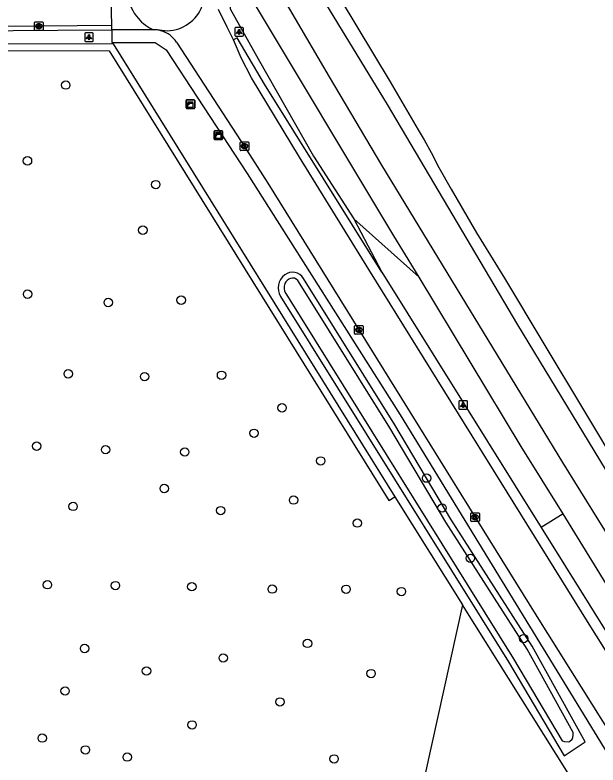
# Model space of a CAD drawing. Extents: x 157321 to 158827, y 386650 to 388532.
# Drawn here: x 158556.4 to 158624.1, y 387511 to 387598.3 of the extents above; entities that cross this region are included whole.
import ezdxf

# ---------------------------------------------------------------- set-up
doc = ezdxf.new("R2010")
doc.units = 0
for name, color, linetype in [('IMGEO_Boom', 7, 'Continuous'), ('IMGEO_Gemengd_bos', 7, 'Continuous'), ('IMGEO_Groenvoorziening', 7, 'Continuous'), ('IMGEO_Haag', 7, 'Continuous'), ('IMGEO_Kast', 7, 'Continuous'), ('IMGEO_Kolk', 7, 'Continuous'), ('IMGEO_Lichtpunt', 7, 'Continuous'), ('IMGEO_Parkeervlak_gesloten', 7, 'Continuous'), ('IMGEO_Parkeervlak_open', 7, 'Continuous'), ('IMGEO_Rijbaan_lokaal_gesloten', 7, 'Continuous'), ('IMGEO_Rijbaan_lokaal_open', 7, 'Continuous'), ('IMGEO_Rijbaan_regionaal_gesloten', 7, 'Continuous'), ('IMGEO_Voetpad_open', 7, 'Continuous'), ('IMGEO_Waterloop', 7, 'Continuous')]:
    doc.layers.add(name, color=color, linetype=linetype)

msp = doc.modelspace()

# ---------------------------------------------------------------- linework, layer by layer
at = {"layer": 'IMGEO_Boom'}
for centre in [(158562.26, 387590.106), (158557.81, 387581.297), (158572.723, 387578.528), (158571.224, 387573.23), (158557.828, 387565.782), (158567.2, 387564.815), (158575.678, 387565.089), (158562.55, 387556.521), (158571.431, 387556.191), (158580.377, 387556.353), (158587.41, 387552.563), (158584.153, 387549.612), (158558.878, 387548.109), (158566.891, 387547.7), (158576.102, 387547.429), (158591.906, 387546.388), (158604.221, 387544.39), (158573.711, 387543.184), (158563.11, 387541.104), (158588.757, 387541.834), (158580.276, 387540.615), (158606.021, 387540.918), (158596.168, 387539.16), (158609.315, 387535.063), (158560.133, 387531.986), (158568.035, 387531.889), (158576.921, 387531.765), (158586.273, 387531.487), (158594.863, 387531.47), (158601.287, 387531.189), (158615.505, 387525.725), (158564.456, 387524.574), (158590.374, 387525.17), (158580.573, 387523.471), (158571.65, 387521.958), (158597.765, 387521.655), (158562.18, 387519.634), (158587.173, 387518.358), (158576.953, 387515.684), (158559.531, 387514.159), (158564.549, 387512.778), (158569.409, 387511.948), (158593.463, 387511.729)]:
    msp.add_circle(centre, 0.489, dxfattribs=at)
at = {"layer": 'IMGEO_Gemengd_bos'}
for points in [[(158608.408, 387529.637), (158601.839, 387500)], [(158650.922, 387461.865), (158648.482, 387465.755), (158639.494, 387480.083), (158634.108, 387488.668), (158608.408, 387529.637)]]:
    msp.add_lwpolyline(points, dxfattribs=at)
at = {"layer": 'IMGEO_Groenvoorziening'}
for points in [[(158607.026, 387539.632), (158600.523, 387550.602), (158589.912, 387567.624)], [(158587.251, 387565.524), (158613.729, 387523.017), (158620.219, 387512.099), (158622.666, 387513.717), (158616.512, 387524.849), (158607.026, 387539.632)], [(158600.511, 387542.224), (158608.408, 387529.637)]]:
    msp.add_lwpolyline(points, dxfattribs=at)
for centre, radius, start, end in [((158588.811, 387566.527), 1.854, 126.02532, 212.74919), ((158588.638, 387566.855), 1.488, 31.09674, 128.06823)]:
    msp.add_arc(centre, radius, start, end, dxfattribs=at)
at = {"layer": 'IMGEO_Haag'}
for points in [[(158599.027, 387568.343), (158585.382, 387590.213), (158582.206, 387595.588), (158581.777, 387595.367)], [(158534.125, 387594.163), (158534.126, 387594.963), (158567.767, 387594.905), (158600.511, 387542.224)], [(158534.125, 387594.163), (158567.322, 387594.106), (158599.832, 387541.802), (158600.511, 387542.224)], [(158617.549, 387538.656), (158637.16, 387507.222), (158658.102, 387474.002), (158670.782, 387453.181), (158679.212, 387441.81), (158680.488, 387442.729)]]:
    msp.add_lwpolyline(points, dxfattribs=at)
at = {"layer": 'IMGEO_Kast'}
for p, q in [((158576.259, 387587.456), (158576.259, 387588.297)), ((158576.259, 387588.297), (158576.259, 387587.456)), ((158576.334, 387588.381), (158577.175, 387588.381)), ((158577.175, 387588.381), (158576.334, 387588.381)), ((158577.259, 387588.306), (158577.259, 387587.465)), ((158577.259, 387587.465), (158577.259, 387588.306)), ((158577.184, 387587.381), (158576.343, 387587.381)), ((158576.343, 387587.381), (158577.184, 387587.381)), ((158579.501, 387583.855), (158579.501, 387584.696)), ((158579.501, 387584.696), (158579.501, 387583.855)), ((158579.576, 387584.78), (158580.417, 387584.78)), ((158580.417, 387584.78), (158579.576, 387584.78)), ((158580.501, 387584.705), (158580.501, 387583.864)), ((158580.501, 387583.864), (158580.501, 387584.705)), ((158580.426, 387583.78), (158579.585, 387583.78)), ((158579.585, 387583.78), (158580.426, 387583.78))]:
    msp.add_line(p, q, dxfattribs=at)
for points in [[(158576.454, 387588.171), (158577.054, 387588.171), (158577.054, 387588.086), (158576.454, 387588.086), (158576.454, 387588.171)], [(158576.454, 387587.996), (158577.054, 387587.996), (158577.054, 387587.507), (158576.454, 387587.507), (158576.454, 387587.996)], [(158579.696, 387584.57), (158580.296, 387584.57), (158580.296, 387584.485), (158579.696, 387584.485), (158579.696, 387584.57)], [(158579.696, 387584.395), (158580.296, 387584.395), (158580.296, 387583.906), (158579.696, 387583.906), (158579.696, 387584.395)]]:
    msp.add_lwpolyline(points, dxfattribs=at)
for centre in [(158576.538, 387587.845), (158579.78, 387584.244)]:
    msp.add_circle(centre, 0.0377, dxfattribs=at)
for centre, start, end in [((158576.337, 387588.303), 92.4484, 184.28452), ((158576.337, 387588.303), 92.4484, 184.28452), ((158577.181, 387588.303), 2.4484, 94.28452), ((158577.181, 387588.303), 2.4484, 94.28452), ((158576.337, 387587.459), 182.4484, 274.28452), ((158576.337, 387587.459), 182.4484, 274.28452), ((158577.181, 387587.459), 272.4484, 4.28452), ((158577.181, 387587.459), 272.4484, 4.28452), ((158579.579, 387584.702), 92.4484, 184.28452), ((158579.579, 387584.702), 92.4484, 184.28452), ((158580.423, 387584.702), 2.4484, 94.28452), ((158580.423, 387584.702), 2.4484, 94.28452), ((158579.579, 387583.858), 182.4484, 274.28452), ((158579.579, 387583.858), 182.4484, 274.28452), ((158580.423, 387583.858), 272.4484, 4.28452), ((158580.423, 387583.858), 272.4484, 4.28452)]:
    msp.add_arc(centre, 0.0779, start, end, dxfattribs=at)
at = {"layer": 'IMGEO_Kolk'}
for p, q in [((158558.627, 387596.535), (158558.627, 387597.387)), ((158558.702, 387597.461), (158559.554, 387597.461)), ((158559.628, 387597.387), (158559.628, 387596.535)), ((158559.554, 387596.461), (158558.702, 387596.461)), ((158559.138, 387596.681), (158559.113, 387596.681)), ((158559.115, 387597.241), (158559.14, 387597.241)), ((158582.551, 387582.565), (158582.551, 387583.417)), ((158582.626, 387583.491), (158583.478, 387583.491)), ((158583.552, 387583.417), (158583.552, 387582.565)), ((158583.478, 387582.491), (158582.626, 387582.491)), ((158583.062, 387582.711), (158583.037, 387582.711)), ((158583.039, 387583.271), (158583.064, 387583.271)), ((158595.844, 387561.204), (158595.844, 387562.056)), ((158595.919, 387562.13), (158596.771, 387562.13)), ((158596.332, 387561.91), (158596.357, 387561.91)), ((158596.845, 387562.056), (158596.845, 387561.204)), ((158596.771, 387561.13), (158595.919, 387561.13)), ((158596.355, 387561.35), (158596.33, 387561.35)), ((158609.355, 387539.419), (158609.355, 387540.271)), ((158609.43, 387540.345), (158610.282, 387540.345)), ((158609.843, 387540.125), (158609.868, 387540.125)), ((158610.356, 387540.271), (158610.356, 387539.419)), ((158610.282, 387539.345), (158609.43, 387539.345)), ((158609.866, 387539.565), (158609.841, 387539.565))]:
    msp.add_line(p, q, dxfattribs=at)
for points in [[(158558.627, 387596.535), (158558.627, 387597.387)], [(158558.702, 387597.461), (158559.554, 387597.461)], [(158559.628, 387597.387), (158559.628, 387596.535)], [(158559.554, 387596.461), (158558.702, 387596.461)], [(158558.948, 387597.161), (158559.071, 387597.161), (158559.071, 387597.01), (158559.201, 387597.161), (158559.365, 387597.161), (158559.219, 387597.01), (158559.372, 387596.761), (158559.22, 387596.761), (158559.135, 387596.925), (158559.071, 387596.858), (158559.071, 387596.761), (158558.948, 387596.761), (158558.948, 387597.161)], [(158582.551, 387582.565), (158582.551, 387583.417)], [(158582.626, 387583.491), (158583.478, 387583.491)], [(158583.552, 387583.417), (158583.552, 387582.565)], [(158583.478, 387582.491), (158582.626, 387582.491)], [(158582.872, 387583.191), (158582.995, 387583.191), (158582.995, 387583.04), (158583.125, 387583.191), (158583.289, 387583.191), (158583.143, 387583.04), (158583.296, 387582.791), (158583.144, 387582.791), (158583.059, 387582.955), (158582.995, 387582.888), (158582.995, 387582.791), (158582.872, 387582.791), (158582.872, 387583.191)], [(158595.844, 387561.204), (158595.844, 387562.056)], [(158595.919, 387562.13), (158596.771, 387562.13)], [(158596.165, 387561.83), (158596.288, 387561.83), (158596.288, 387561.679), (158596.418, 387561.83), (158596.582, 387561.83), (158596.436, 387561.679), (158596.589, 387561.43), (158596.437, 387561.43), (158596.352, 387561.594), (158596.288, 387561.527), (158596.288, 387561.43), (158596.165, 387561.43), (158596.165, 387561.83)], [(158596.845, 387562.056), (158596.845, 387561.204)], [(158596.771, 387561.13), (158595.919, 387561.13)], [(158609.355, 387539.419), (158609.355, 387540.271)], [(158609.43, 387540.345), (158610.282, 387540.345)], [(158609.676, 387540.045), (158609.799, 387540.045), (158609.799, 387539.894), (158609.929, 387540.045), (158610.093, 387540.045), (158609.947, 387539.894), (158610.1, 387539.645), (158609.948, 387539.645), (158609.863, 387539.809), (158609.799, 387539.742), (158609.799, 387539.645), (158609.676, 387539.645), (158609.676, 387540.045)], [(158610.356, 387540.271), (158610.356, 387539.419)], [(158610.282, 387539.345), (158609.43, 387539.345)]]:
    msp.add_lwpolyline(points, dxfattribs=at)
for centre, start, end in [((158558.704, 387597.385), 91.55205, 178.44795), ((158558.704, 387597.385), 91.55205, 178.44795), ((158559.552, 387597.385), 1.55205, 88.44795), ((158559.552, 387597.385), 1.55205, 88.44795), ((158558.704, 387596.537), 181.55205, 268.44795), ((158558.704, 387596.537), 181.55205, 268.44795), ((158559.552, 387596.537), 271.55205, 358.44795), ((158559.552, 387596.537), 271.55205, 358.44795), ((158582.628, 387583.415), 91.55205, 178.44795), ((158582.628, 387583.415), 91.55205, 178.44795), ((158583.476, 387583.415), 1.55205, 88.44795), ((158583.476, 387583.415), 1.55205, 88.44795), ((158582.628, 387582.567), 181.55205, 268.44795), ((158582.628, 387582.567), 181.55205, 268.44795), ((158583.476, 387582.567), 271.55205, 358.44795), ((158583.476, 387582.567), 271.55205, 358.44795), ((158595.921, 387562.054), 91.55205, 178.44795), ((158595.921, 387562.054), 91.55205, 178.44795), ((158596.769, 387562.054), 1.55205, 88.44795), ((158596.769, 387562.054), 1.55205, 88.44795), ((158595.921, 387561.206), 181.55205, 268.44795), ((158595.921, 387561.206), 181.55205, 268.44795), ((158596.769, 387561.206), 271.55205, 358.44795), ((158596.769, 387561.206), 271.55205, 358.44795), ((158609.432, 387540.269), 91.55205, 178.44795), ((158609.432, 387540.269), 91.55205, 178.44795), ((158610.28, 387540.269), 1.55205, 88.44795), ((158610.28, 387540.269), 1.55205, 88.44795), ((158609.432, 387539.421), 181.55205, 268.44795), ((158609.432, 387539.421), 181.55205, 268.44795), ((158610.28, 387539.421), 271.55205, 358.44795), ((158610.28, 387539.421), 271.55205, 358.44795)]:
    msp.add_arc(centre, 0.0765, start, end, dxfattribs=at)
for centre, major_axis, ratio, start_param, end_param in [((158559.114, 387596.961), (-0.387, 0.002), 0.722429, 4.712389, 7.853982), ((158559.139, 387596.961), (-0.39, 0.002), 0.717154, 1.570796, 4.712389), ((158583.038, 387582.991), (-0.387, 0.002), 0.722429, 4.712389, 7.853982), ((158583.063, 387582.991), (-0.39, 0.002), 0.717154, 1.570796, 4.712389), ((158596.331, 387561.63), (-0.387, 0.002), 0.722429, 4.712389, 7.853982), ((158596.356, 387561.63), (-0.39, 0.002), 0.717154, 1.570796, 4.712389), ((158609.842, 387539.845), (-0.387, 0.002), 0.722429, 4.712389, 7.853982), ((158609.867, 387539.845), (-0.39, 0.002), 0.717154, 1.570796, 4.712389)]:
    msp.add_ellipse(centre, major_axis=major_axis, ratio=ratio, start_param=start_param, end_param=end_param, dxfattribs=at)
at = {"layer": 'IMGEO_Lichtpunt'}
for p, q in [((158581.916, 387596.689), (158581.916, 387595.882)), ((158581.916, 387596.689), (158581.916, 387595.882)), ((158582.818, 387596.784), (158582.01, 387596.784)), ((158582.818, 387596.784), (158582.01, 387596.784)), ((158582.912, 387595.882), (158582.912, 387596.689)), ((158582.912, 387595.882), (158582.912, 387596.689)), ((158564.463, 387596.092), (158564.463, 387595.285)), ((158564.463, 387596.092), (158564.463, 387595.285)), ((158565.365, 387596.187), (158564.557, 387596.187)), ((158565.365, 387596.187), (158564.557, 387596.187)), ((158565.459, 387595.285), (158565.459, 387596.092)), ((158565.459, 387595.285), (158565.459, 387596.092)), ((158582.01, 387595.788), (158582.818, 387595.788)), ((158582.01, 387595.788), (158582.818, 387595.788)), ((158564.557, 387595.191), (158565.365, 387595.191)), ((158564.557, 387595.191), (158565.365, 387595.191)), ((158607.969, 387553.298), (158607.969, 387552.491)), ((158607.969, 387553.298), (158607.969, 387552.491)), ((158608.871, 387553.393), (158608.063, 387553.393)), ((158608.871, 387553.393), (158608.063, 387553.393)), ((158608.965, 387552.491), (158608.965, 387553.298)), ((158608.965, 387552.491), (158608.965, 387553.298)), ((158608.063, 387552.397), (158608.871, 387552.397)), ((158608.063, 387552.397), (158608.871, 387552.397))]:
    msp.add_line(p, q, dxfattribs=at)
for points in [[(158564.837, 387595.756), (158564.876, 387595.728), (158564.688, 387595.466), (158564.65, 387595.493), (158564.837, 387595.756)], [(158564.939, 387595.708), (158564.986, 387595.708), (158564.986, 387595.386), (158564.939, 387595.386), (158564.939, 387595.708)], [(158565.049, 387595.728), (158565.087, 387595.755), (158565.274, 387595.493), (158565.235, 387595.465), (158565.049, 387595.728)], [(158582.29, 387596.353), (158582.329, 387596.325), (158582.141, 387596.063), (158582.103, 387596.09), (158582.29, 387596.353)], [(158582.392, 387596.305), (158582.439, 387596.305), (158582.439, 387595.983), (158582.392, 387595.983), (158582.392, 387596.305)], [(158582.502, 387596.325), (158582.54, 387596.352), (158582.727, 387596.09), (158582.688, 387596.062), (158582.502, 387596.325)], [(158608.343, 387552.962), (158608.382, 387552.934), (158608.194, 387552.672), (158608.156, 387552.699), (158608.343, 387552.962)], [(158608.445, 387552.914), (158608.492, 387552.914), (158608.492, 387552.592), (158608.445, 387552.592), (158608.445, 387552.914)], [(158608.555, 387552.934), (158608.593, 387552.961), (158608.78, 387552.699), (158608.741, 387552.671), (158608.555, 387552.934)]]:
    msp.add_lwpolyline(points, dxfattribs=at)
for centre in [(158582.415, 387596.487), (158564.962, 387595.89), (158608.468, 387553.096)]:
    msp.add_circle(centre, 0.0994, dxfattribs=at)
for centre, start, end in [((158582.01, 387596.689), 90, 180), ((158582.01, 387596.689), 90, 180), ((158582.818, 387596.689), 0, 90), ((158582.818, 387596.689), 0, 90), ((158564.557, 387596.092), 90, 180), ((158564.557, 387596.092), 90, 180), ((158565.365, 387596.092), 0, 90), ((158565.365, 387596.092), 0, 90), ((158582.01, 387595.882), 180, 270), ((158582.01, 387595.882), 180, 270), ((158582.818, 387595.882), 270, 0), ((158582.818, 387595.882), 270, 360), ((158564.557, 387595.285), 180, 270), ((158564.557, 387595.285), 180, 270), ((158565.365, 387595.285), 270, 0), ((158565.365, 387595.285), 270, 360), ((158608.063, 387553.298), 90, 180), ((158608.063, 387553.298), 90, 180), ((158608.871, 387553.298), 0, 90), ((158608.871, 387553.298), 0, 90), ((158608.063, 387552.491), 180, 270), ((158608.063, 387552.491), 180, 270), ((158608.871, 387552.491), 270, 0), ((158608.871, 387552.491), 270, 360)]:
    msp.add_arc(centre, 0.0946, start, end, dxfattribs=at)
at = {"layer": 'IMGEO_Parkeervlak_gesloten'}
for points in [[(158581.34, 387599.518), (158581.391, 387598.984), (158584.644, 387593.14), (158591.088, 387581.832), (158595.763, 387574.536)], [(158603.339, 387567.749), (158595.763, 387574.536)]]:
    msp.add_lwpolyline(points, dxfattribs=at)
at = {"layer": 'IMGEO_Parkeervlak_open'}
for points in [[(158595.763, 387574.536), (158599.027, 387568.343)], [(158599.027, 387568.343), (158617.549, 387538.656)], [(158620.083, 387540.219), (158617.549, 387538.656)]]:
    msp.add_lwpolyline(points, dxfattribs=at)
at = {"layer": 'IMGEO_Rijbaan_lokaal_gesloten'}
for points in [[(158567.617, 387597.051), (158567.486, 387601.854), (158567.494, 387602.194)], [(158567.617, 387597.051), (158535.376, 387596.71)], [(158535.384, 387596.31), (158561.336, 387596.509), (158567.622, 387596.527)], [(158567.622, 387596.527), (158567.617, 387597.051)]]:
    msp.add_lwpolyline(points, dxfattribs=at)
at = {"layer": 'IMGEO_Rijbaan_lokaal_open'}
for points in [[(158581.777, 387595.367), (158581.023, 387596.825), (158580.006, 387598.914)], [(158572.505, 387596.537), (158567.622, 387596.527)], [(158573.442, 387596.46), (158573.056, 387596.49)], [(158575.149, 387595.091), (158582.646, 387583.546), (158585.746, 387578.699), (158603.404, 387550.265), (158608.182, 387542.535), (158617.056, 387528.289), (158629.828, 387507.913), (158634.76, 387500), (158639.441, 387492.492), (158643.686, 387485.681), (158657.13, 387464.228), (158665.668, 387450.719)], [(158693.93, 387418.34), (158690.059, 387424.542), (158681.703, 387437.547), (158678.691, 387441.435), (158673.24, 387448.472), (158670.3, 387452.574), (158662.25, 387465.577), (158652.13, 387481.292), (158636.234, 387506.56), (158623.117, 387527.409), (158597.493, 387568.666), (158589.423, 387581.735), (158583.879, 387590.944), (158582.652, 387593.263), (158581.777, 387595.367)]]:
    msp.add_lwpolyline(points, dxfattribs=at)
for centre, radius, start, end in [((158573.972, 387600.886), 4.457, 263.16708, 38.30906), ((158573.979, 387600.893), 4.466, 146.22021, 222.85174), ((158574.104, 387600.609), 4.374, 219.01374, 248.56142), ((158572.523, 387593.493), 3.044, 79.91355, 90.33545), ((158572.553, 387593.607), 2.926, 72.95846, 80.11113), ((158572.517, 387593.416), 3.12, 32.4701, 73.34832)]:
    msp.add_arc(centre, radius, start, end, dxfattribs=at)
at = {"layer": 'IMGEO_Rijbaan_regionaal_gesloten'}
for points in [[(158812.144, 387228.589), (158785.896, 387270.815), (158779.065, 387281.971), (158773.452, 387291.74), (158747.438, 387341.183), (158736.899, 387358.976), (158732.775, 387365.792), (158722.187, 387382.726), (158711.75, 387399.391), (158686.13, 387440.39), (158666.884, 387471.14), (158632.83, 387525.668), (158620.059, 387546.215), (158599.023, 387580.786), (158592.932, 387591.052), (158586.999, 387601.205), (158566.749, 387635.965), (158552.053, 387660.325), (158535.464, 387687.144), (158526.396, 387701.609), (158518.219, 387714.646)], [(158556.471, 387664.442), (158563.484, 387652.319), (158570.366, 387640.41), (158579.25, 387625.15), (158587.639, 387610.989), (158592.229, 387603.383), (158600, 387590.479), (158603.257, 387584.916), (158603.943, 387583.729), (158604.749, 387582.273), (158605.638, 387580.528), (158607.08, 387578.005), (158610.024, 387572.929), (158613.279, 387567.655), (158617.865, 387559.998), (158622.47, 387552.351), (158626.924, 387544.874), (158639.233, 387525.255), (158655.038, 387500), (158658.923, 387493.792), (158681.521, 387457.554), (158691.202, 387442.058), (158789.309, 387285.027), (158821.153, 387234.028)], [(158653.307, 387500), (158640.908, 387519.873), (158625.023, 387545.445), (158614.845, 387562.214), (158599.673, 387587.829), (158590.806, 387602.437), (158581.556, 387617.939), (158570.802, 387636.122), (158561.024, 387652.601), (158554.457, 387663.484)], [(158603.339, 387567.749), (158602.069, 387569.85), (158600.419, 387572.579), (158583.632, 387600.609), (158578.085, 387609.328)], [(158620.083, 387540.219), (158615.233, 387548.082), (158603.339, 387567.749)], [(158680.488, 387442.729), (158669.382, 387460.581), (158665.135, 387467.426), (158648.756, 387493.839), (158644.942, 387500), (158630.415, 387523.468), (158620.083, 387540.219)]]:
    msp.add_lwpolyline(points, dxfattribs=at)
at = {"layer": 'IMGEO_Voetpad_open'}
msp.add_lwpolyline([(158567.622, 387596.527), (158567.636, 387595.073), (158572.647, 387595.041), (158573.947, 387594.207), (158583.35, 387579.828), (158601.153, 387551.747), (158632.815, 387500), (158636.702, 387493.648), (158638.075, 387491.512), (158645.673, 387479.692), (158667.314, 387444.939), (158671.847, 387439.58), (158675.963, 387433.579)], dxfattribs=at)
at = {"layer": 'IMGEO_Waterloop'}
msp.add_lwpolyline([(158587.844, 387565.865), (158614.313, 387523.373), (158619.974, 387513.851), (158620.265, 387513.752), (158620.679, 387513.722), (158620.844, 387513.777), (158621.139, 387514.02), (158621.23, 387514.207), (158621.278, 387514.5), (158621.278, 387514.815), (158615.924, 387524.498), (158606.444, 387539.273), (158599.938, 387550.247), (158589.344, 387567.242), (158589.245, 387567.379)], dxfattribs=at)
for centre, radius, start, end in [((158588.638, 387566.856), 0.802, 40.75802, 108.68685), ((158588.821, 387566.524), 1.179, 155.00645, 213.98785), ((158588.819, 387566.522), 1.178, 111.8455, 154.87063)]:
    msp.add_arc(centre, radius, start, end, dxfattribs=at)

doc.saveas('drawing.dxf')
